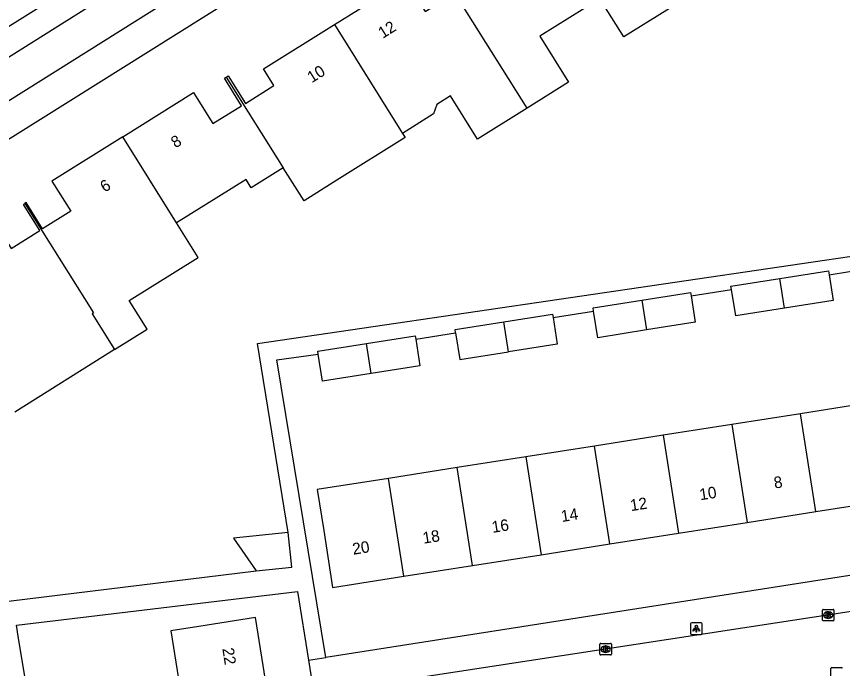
# Model space of a CAD drawing. Extents: x 160077 to 160945, y 386481 to 387498.
# Drawn here: x 160149.7 to 160221.3, y 387313.2 to 387369.8 of the extents above; entities that cross this region are included whole.
import ezdxf

# ---------------------------------------------------------------- set-up
doc = ezdxf.new("R2010")
doc.units = 0
for name, color, linetype in [('IMGEO_Fietspad_open', 7, 'Continuous'), ('IMGEO_Kolk', 7, 'Continuous'), ('IMGEO_Lichtpunt', 7, 'Continuous'), ('IMGEO_Pand', 7, 'Continuous'), ('IMGEO_Pand_nummerreeks', 7, 'Continuous'), ('IMGEO_Rijbaan_lokaal_gesloten', 7, 'Continuous'), ('IMGEO_Rijbaan_lokaal_open', 7, 'Continuous'), ('IMGEO_Voetpad_open', 7, 'Continuous')]:
    doc.layers.add(name, color=color, linetype=linetype)

msp = doc.modelspace()

# ---------------------------------------------------------------- linework, layer by layer
at = {"layer": 'IMGEO_Fietspad_open'}
for points in [[(160140.876, 387357.421), (160187.132, 387386.441), (160191.413, 387389.134), (160255.073, 387429.003), (160256.289, 387429.772), (160273.122, 387440.293), (160278.495, 387443.763), (160282.321, 387446.132), (160288.169, 387449.309)], [(160277.663, 387446.976), (160201.088, 387399.003), (160139.521, 387360.312), (160130.284, 387353.98), (160123.646, 387349.147)]]:
    msp.add_lwpolyline(points, dxfattribs=at)
at = {"layer": 'IMGEO_Kolk'}
for p, q in [((160219.586, 387317.44), (160219.586, 387318.292)), ((160219.661, 387318.366), (160220.513, 387318.366)), ((160220.587, 387318.292), (160220.587, 387317.44)), ((160220.097, 387317.586), (160220.072, 387317.586)), ((160220.074, 387318.146), (160220.099, 387318.146)), ((160220.513, 387317.366), (160219.661, 387317.366)), ((160200.282, 387314.487), (160200.282, 387315.339)), ((160200.357, 387315.413), (160201.209, 387315.413)), ((160201.283, 387315.339), (160201.283, 387314.487)), ((160200.793, 387314.633), (160200.768, 387314.633)), ((160200.77, 387315.193), (160200.795, 387315.193)), ((160201.209, 387314.413), (160200.357, 387314.413)), ((160220.324, 387312.385), (160220.324, 387313.237)), ((160220.399, 387313.311), (160221.251, 387313.311))]:
    msp.add_line(p, q, dxfattribs=at)
for points in [[(160219.586, 387317.44), (160219.586, 387318.292)], [(160219.661, 387318.366), (160220.513, 387318.366)], [(160220.587, 387318.292), (160220.587, 387317.44)], [(160219.907, 387318.066), (160220.03, 387318.066), (160220.03, 387317.915), (160220.16, 387318.066), (160220.324, 387318.066), (160220.178, 387317.915), (160220.331, 387317.666), (160220.179, 387317.666), (160220.094, 387317.83), (160220.03, 387317.763), (160220.03, 387317.666), (160219.907, 387317.666), (160219.907, 387318.066)], [(160220.513, 387317.366), (160219.661, 387317.366)], [(160200.282, 387314.487), (160200.282, 387315.339)], [(160200.357, 387315.413), (160201.209, 387315.413)], [(160201.283, 387315.339), (160201.283, 387314.487)], [(160200.603, 387315.113), (160200.726, 387315.113), (160200.726, 387314.962), (160200.856, 387315.113), (160201.02, 387315.113), (160200.874, 387314.962), (160201.027, 387314.713), (160200.875, 387314.713), (160200.79, 387314.877), (160200.726, 387314.81), (160200.726, 387314.713), (160200.603, 387314.713), (160200.603, 387315.113)], [(160201.209, 387314.413), (160200.357, 387314.413)], [(160220.324, 387312.385), (160220.324, 387313.237)], [(160220.399, 387313.311), (160221.251, 387313.311)]]:
    msp.add_lwpolyline(points, dxfattribs=at)
for centre, start, end in [((160219.663, 387318.29), 91.55205, 178.44795), ((160219.663, 387318.29), 91.55205, 178.44795), ((160220.511, 387318.29), 1.55205, 88.44795), ((160220.511, 387318.29), 1.55205, 88.44795), ((160219.663, 387317.442), 181.55205, 268.44795), ((160219.663, 387317.442), 181.55205, 268.44795), ((160220.511, 387317.442), 271.55205, 358.44795), ((160220.511, 387317.442), 271.55205, 358.44795), ((160200.359, 387315.337), 91.55205, 178.44795), ((160200.359, 387315.337), 91.55205, 178.44795), ((160201.207, 387315.337), 1.55205, 88.44795), ((160201.207, 387315.337), 1.55205, 88.44795), ((160200.359, 387314.489), 181.55205, 268.44795), ((160200.359, 387314.489), 181.55205, 268.44795), ((160201.207, 387314.489), 271.55205, 358.44795), ((160201.207, 387314.489), 271.55205, 358.44795), ((160220.401, 387313.235), 91.55205, 178.44795), ((160220.401, 387313.235), 91.55205, 178.44795), ((160221.249, 387313.235), 1.55205, 88.44795), ((160221.249, 387313.235), 1.55205, 88.44795)]:
    msp.add_arc(centre, 0.0765, start, end, dxfattribs=at)
for centre, major_axis, ratio, start_param, end_param in [((160220.073, 387317.866), (-0.387, 0.002), 0.722429, 4.712389, 7.853982), ((160220.098, 387317.866), (-0.39, 0.002), 0.717154, 1.570796, 4.712389), ((160200.769, 387314.913), (-0.387, 0.002), 0.722429, 4.712389, 7.853982), ((160200.794, 387314.913), (-0.39, 0.002), 0.717154, 1.570796, 4.712389)]:
    msp.add_ellipse(centre, major_axis=major_axis, ratio=ratio, start_param=start_param, end_param=end_param, dxfattribs=at)
at = {"layer": 'IMGEO_Lichtpunt'}
for p, q in [((160208.151, 387317.097), (160208.151, 387316.29)), ((160208.151, 387317.097), (160208.151, 387316.29)), ((160209.053, 387317.192), (160208.245, 387317.192)), ((160209.053, 387317.192), (160208.245, 387317.192)), ((160209.147, 387316.29), (160209.147, 387317.097)), ((160209.147, 387316.29), (160209.147, 387317.097)), ((160208.245, 387316.196), (160209.053, 387316.196)), ((160208.245, 387316.196), (160209.053, 387316.196))]:
    msp.add_line(p, q, dxfattribs=at)
for points in [[(160208.525, 387316.761), (160208.564, 387316.733), (160208.376, 387316.471), (160208.338, 387316.498), (160208.525, 387316.761)], [(160208.737, 387316.733), (160208.775, 387316.76), (160208.962, 387316.498), (160208.923, 387316.47), (160208.737, 387316.733)], [(160208.627, 387316.713), (160208.674, 387316.713), (160208.674, 387316.391), (160208.627, 387316.391), (160208.627, 387316.713)]]:
    msp.add_lwpolyline(points, dxfattribs=at)
msp.add_circle((160208.65, 387316.895), 0.0994, dxfattribs=at)
for centre, start, end in [((160208.245, 387317.097), 90, 180), ((160208.245, 387317.097), 90, 180), ((160209.053, 387317.097), 0, 90), ((160209.053, 387317.097), 0, 90), ((160208.245, 387316.29), 180, 270), ((160208.245, 387316.29), 180, 270), ((160209.053, 387316.29), 270, 0), ((160209.053, 387316.29), 270, 360)]:
    msp.add_arc(centre, 0.0946, start, end, dxfattribs=at)
at = {"layer": 'IMGEO_Pand'}
for points in [[(160195.639, 387378.762), (160201.803, 387382.619), (160201.935, 387382.408), (160202.957, 387380.775), (160205.299, 387382.24), (160204.271, 387383.884), (160204.613, 387384.098), (160207.265, 387379.86), (160210.104, 387375.321), (160207.265, 387373.545), (160208.363, 387371.789), (160202.353, 387368.029), (160200.274, 387371.351)], [(160177.249, 387369.083), (160183.407, 387372.936), (160183.562, 387372.688), (160185.114, 387370.207), (160187.498, 387371.698), (160185.965, 387374.149), (160186.173, 387374.279)], [(160193.965, 387361.844), (160186.173, 387374.279)], [(160200.274, 387371.351), (160195.062, 387368.09), (160197.559, 387364.092), (160193.965, 387361.844)], [(160167.869, 387364.533), (160168.032, 387364.635), (160169.527, 387362.245), (160171.995, 387363.789), (160171.093, 387365.232), (160177.249, 387369.083)], [(160177.249, 387369.083), (160182.864, 387360.113), (160183.153, 387359.65)], [(160158.887, 387359.341), (160165.026, 387363.182), (160165.202, 387362.901), (160166.709, 387360.491), (160169.199, 387362.048), (160167.708, 387364.432), (160167.869, 387364.533)], [(160167.869, 387364.533), (160172.807, 387356.647)], [(160193.965, 387361.844), (160189.659, 387359.15), (160187.313, 387362.897), (160186.134, 387362.159), (160185.861, 387361.345), (160183.153, 387359.65)], [(160158.887, 387359.341), (160152.749, 387355.501), (160152.942, 387355.192), (160154.382, 387352.891), (160151.935, 387351.36), (160150.51, 387353.639), (160150.392, 387353.565)], [(160163.558, 387351.878), (160158.887, 387359.341)], [(160183.153, 387359.65), (160183.382, 387359.285), (160177.461, 387355.58), (160174.619, 387353.802), (160173.809, 387355.074), (160172.807, 387356.647)], [(160172.807, 387356.647), (160170.044, 387354.919), (160169.587, 387355.65), (160163.558, 387351.878)], [(160142.245, 387347.104), (160148.398, 387350.953), (160149.203, 387349.666), (160151.693, 387351.223), (160150.274, 387353.491), (160150.392, 387353.565)], [(160150.392, 387353.565), (160156.354, 387344.079), (160156.244, 387344.01), (160158.191, 387340.897)], [(160158.191, 387340.897), (160161.014, 387342.663), (160159.459, 387345.149), (160165.435, 387348.877), (160163.558, 387351.878)], [(160215.881, 387347.066), (160220.11, 387347.732), (160220.163, 387347.393)], [(160211.697, 387346.118), (160211.653, 387346.399), (160215.881, 387347.066)], [(160216.289, 387344.481), (160215.881, 387347.066)], [(160220.163, 387347.393), (160220.517, 387345.147), (160216.289, 387344.481)], [(160216.289, 387344.481), (160212.06, 387343.814), (160211.697, 387346.118)], [(160203.919, 387345.18), (160208.148, 387345.846), (160208.192, 387345.566)], [(160208.192, 387345.566), (160208.555, 387343.262), (160204.327, 387342.595)], [(160199.736, 387344.229), (160199.691, 387344.513), (160203.919, 387345.18)], [(160203.919, 387345.18), (160204.327, 387342.595)], [(160191.943, 387343.292), (160196.171, 387343.959), (160196.216, 387343.674)], [(160204.327, 387342.595), (160200.098, 387341.929), (160199.736, 387344.229)], [(160187.759, 387342.337), (160187.714, 387342.625), (160191.943, 387343.292)], [(160192.35, 387340.707), (160191.943, 387343.292)], [(160196.216, 387343.674), (160196.579, 387341.374), (160192.35, 387340.707)], [(160180.031, 387341.414), (160184.259, 387342.081), (160184.304, 387341.793)], [(160187.759, 387342.337), (160188.121, 387340.041), (160192.35, 387340.707)], [(160175.841, 387340.502), (160175.802, 387340.748), (160180.031, 387341.414)], [(160180.438, 387338.829), (160180.031, 387341.414)], [(160184.304, 387341.793), (160184.667, 387339.496), (160180.438, 387338.829)], [(160158.191, 387340.897), (160149.523, 387335.475)], [(160180.438, 387338.829), (160176.21, 387338.163), (160175.841, 387340.502)], [(160223.643, 387336.269), (160217.686, 387335.334)], [(160217.686, 387335.334), (160211.729, 387334.399)], [(160219.019, 387326.847), (160217.686, 387335.334)], [(160211.729, 387334.399), (160205.773, 387333.464)], [(160211.729, 387334.399), (160213.062, 387325.911)], [(160205.773, 387333.464), (160199.815, 387332.529)], [(160205.773, 387333.464), (160207.105, 387324.976)], [(160199.815, 387332.529), (160193.857, 387331.594)], [(160201.147, 387324.041), (160199.815, 387332.529)], [(160193.857, 387331.594), (160187.9, 387330.659)], [(160193.857, 387331.594), (160195.19, 387323.106)], [(160187.9, 387330.659), (160181.943, 387329.724)], [(160189.233, 387322.171), (160187.9, 387330.659)], [(160181.943, 387329.724), (160175.764, 387328.754), (160176.321, 387325.206), (160177.096, 387320.266), (160183.276, 387321.236)], [(160183.276, 387321.236), (160181.943, 387329.724)], [(160219.019, 387326.847), (160224.976, 387327.782)], [(160213.062, 387325.911), (160219.019, 387326.847)], [(160207.105, 387324.976), (160213.062, 387325.911)], [(160173.24, 387325.04), (160168.497, 387324.552), (160170.455, 387321.701)], [(160170.455, 387321.701), (160173.551, 387322.019), (160173.24, 387325.04)], [(160201.147, 387324.041), (160207.105, 387324.976)], [(160195.19, 387323.106), (160201.147, 387324.041)], [(160189.233, 387322.171), (160195.19, 387323.106)], [(160183.276, 387321.236), (160189.233, 387322.171)], [(160171.388, 387311.494), (160170.421, 387317.664), (160165.482, 387316.889), (160163.077, 387316.512), (160164.044, 387310.343)]]:
    msp.add_lwpolyline(points, dxfattribs=at)
at = {"layer": 'IMGEO_Rijbaan_lokaal_gesloten'}
msp.add_lwpolyline([(160146.407, 387367.336), (160156.631, 387373.741)], dxfattribs=at)
at = {"layer": 'IMGEO_Rijbaan_lokaal_open'}
msp.add_lwpolyline([(160261.761, 387324.424), (160231.152, 387319.558), (160178.484, 387311.5), (160179.39, 387306.487)], dxfattribs=at)
at = {"layer": 'IMGEO_Voetpad_open'}
for points in [[(160335.829, 387460.702), (160326.53, 387459.226), (160320.569, 387457.972), (160314.665, 387456.47), (160303.808, 387453.134), (160303.67, 387453.085), (160298.464, 387450.953), (160293.339, 387448.631), (160287.569, 387445.611), (160281.905, 387442.396), (160142.361, 387354.983), (160136.196, 387350.879), (160130.296, 387346.507)], [(160173.24, 387325.04), (160170.577, 387341.434), (160233.943, 387350.726), (160231.156, 387369.73), (160256.864, 387373.5), (160253.922, 387391.053), (160257.501, 387391.612)], [(160220.163, 387347.393), (160223.684, 387347.949)], [(160208.192, 387345.566), (160211.697, 387346.118)], [(160196.216, 387343.674), (160199.736, 387344.229)], [(160184.304, 387341.793), (160187.759, 387342.337)], [(160176.51, 387314.203), (160172.269, 387339.999), (160175.841, 387340.502)], [(160238.032, 387323.828), (160176.51, 387314.203)], [(160147.536, 387318.896), (160170.455, 387321.701)], [(160150.418, 387312.37), (160149.83, 387316.05), (160149.681, 387316.986), (160174.052, 387319.928), (160175.004, 387313.967)], [(160175.004, 387313.967), (160176.271, 387305.995), (160180.322, 387280.516), (160156.018, 387276.748)], [(160175.004, 387313.967), (160176.51, 387314.203)]]:
    msp.add_lwpolyline(points, dxfattribs=at)

# ---------------------------------------------------------------- texts
at = {"layer": 'IMGEO_Pand_nummerreeks'}
for s, rotation, p in [('12', 32.03407, (160181.443, 387367.838)), ('10', 32.03407, (160175.291, 387363.99)), ('8', 32.0318, (160163.466, 387358.337)), ('6', 32.03407, (160157.325, 387354.495)), ('8', 8.92076, (160215.449, 387328.837)), ('10', 8.92076, (160208.992, 387327.823)), ('12', 8.92076, (160202.984, 387326.88)), ('14', 8.92076, (160196.985, 387325.938)), ('16', 8.92076, (160190.983, 387324.996)), ('18', 8.92076, (160184.984, 387324.055)), ('20', 8.92076, (160178.892, 387323.099)), ('22', 278.91144, (160167.525, 387314.962))]:
    msp.add_text(s, height=1, rotation=rotation, dxfattribs=at).set_placement(p)

doc.saveas('drawing.dxf')
